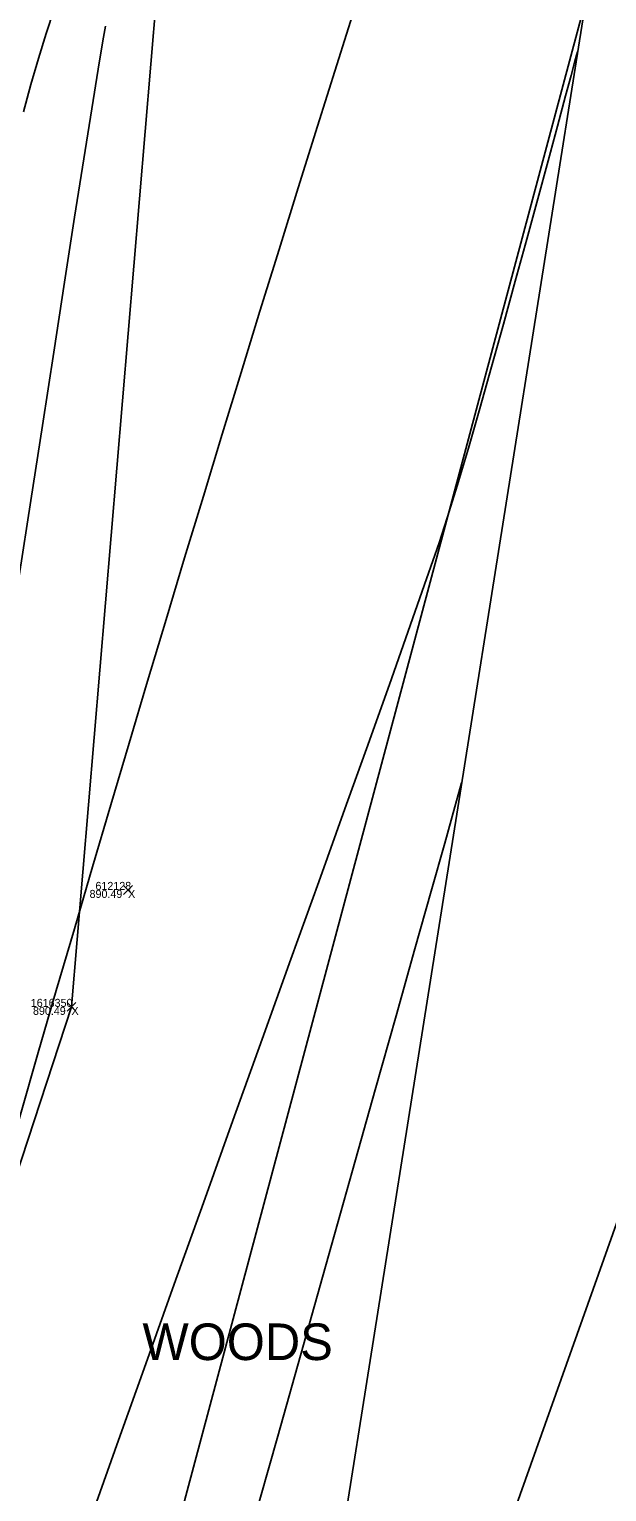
# Model space of a CAD drawing. Extents: x 1957117 to 1971063, y 701601 to 715861.
# Drawn here: x 1963440.3 to 1963465.5, y 706502.8 to 706566.8 of the extents above; entities that cross this region are included whole.
import ezdxf

# ---------------------------------------------------------------- set-up
doc = ezdxf.new("R2010")
doc.units = 0
for name, color, linetype in [('AP_X_Lights', 7, 'Continuous'), ('DT_X_Break_Line', 7, 'Continuous'), ('DT_X_Contour_Major', 7, 'Continuous'), ('DT_X_Contour_Minor', 7, 'Continuous'), ('DT_X_TIN_Hull', 7, 'Continuous'), ('GE_X_CL_20', 7, 'Continuous'), ('HY_X_Water_Edge', 7, 'Continuous'), ('PV_P_Shoulder', 7, 'Continuous'), ('RS_Raster1', 7, 'Continuous'), ('RW_X_Esmt_RR', 7, 'Continuous'), ('SC_Scratch1', 7, 'Continuous'), ('SC_Shading5', 7, 'Continuous'), ('VG_X_Text', 7, 'Continuous')]:
    doc.layers.add(name, color=color, linetype=linetype)

msp = doc.modelspace()

# ---------------------------------------------------------------- linework, layer by layer
at = {"layer": 'AP_X_Lights'}
for p, q in [((1963444.415, 706528.933), (1963444.803, 706529.323)), ((1963444.415, 706529.323), (1963444.803, 706528.933)), ((1963441.942, 706523.819), (1963442.33, 706524.209)), ((1963441.942, 706524.209), (1963442.33, 706523.819))]:
    msp.add_line(p, q, dxfattribs=at)
at = {"layer": 'DT_X_Break_Line'}
for points in [[(1963248.355, 705747.376), (1963261.829, 705795.923), (1963267.581, 705840.559), (1963287.153, 705892.264), (1963291.083, 705944.763), (1963301.574, 705996.211), (1963311.528, 706039.027), (1963334.717, 706086.75), (1963331.957, 706106.508), (1963348.786, 706182.796), (1963365.664, 706223.934), (1963373.462, 706281.461), (1963387.853, 706330.217), (1963397.264, 706379.501), (1963407.696, 706427.592), (1963426.755, 706477.16), (1963442.136, 706524.014), (1963446.007, 706569.971), (1963489.391, 706666.839), (1963500.526, 706701.536)], [(1963509.92, 706697.686), (1963502.832, 706666.547), (1963464.625, 706568.104), (1963439.113, 706472.593), (1963428.782, 706425.675), (1963415.739, 706378.185), (1963398.991, 706327.191), (1963392.393, 706279.173), (1963377.9, 706227.719), (1963369.87, 706175.335), (1963345.874, 706098.69), (1963341.112, 706081.071), (1963328.328, 706036.261), (1963311.276, 705989.111), (1963300.503, 705940.076), (1963293.199, 705890.767), (1963276.592, 705844.792), (1963268.336, 705791.927), (1963260.722, 705745.719)], [(1963274.602, 705735.973), (1963292.982, 705784.032), (1963302.841, 705839.645), (1963309.732, 705887.345), (1963317.684, 705934.969), (1963334.587, 705978.262), (1963333.365, 706039.768), (1963361.138, 706084.843), (1963357.365, 706105.535), (1963378.943, 706178.629), (1963396.437, 706235.152), (1963403.946, 706276.884), (1963413.88, 706328.936), (1963427.392, 706367.127), (1963440.399, 706419.945), (1963448.239, 706464.72), (1963530.121, 706695.075)]]:
    msp.add_lwpolyline(points, dxfattribs=at)
at = {"layer": 'DT_X_Contour_Major'}
for points in [[(1963443.626, 706566.894), (1963443.505, 706566.248), (1963443.298, 706565.017), (1963443.017, 706563.274), (1963442.671, 706561.091), (1963442.273, 706558.542), (1963441.831, 706555.7), (1963441.358, 706552.638), (1963440.864, 706549.43), (1963440.359, 706546.148), (1963439.854, 706542.865)], [(1963443.626, 706566.894), (1963443.505, 706566.248), (1963443.298, 706565.017), (1963443.017, 706563.274), (1963442.671, 706561.091), (1963442.273, 706558.542), (1963441.831, 706555.7), (1963441.358, 706552.638), (1963440.864, 706549.43), (1963440.359, 706546.148), (1963439.854, 706542.865)], [(1963464.255, 706565.77), (1963464.215, 706565.628), (1963464.127, 706565.308), (1963463.973, 706564.743), (1963463.73, 706563.847), (1963463.373, 706562.524), (1963462.966, 706561.013), (1963462.518, 706559.352), (1963462.038, 706557.581), (1963461.535, 706555.739), (1963461.018, 706553.865), (1963460.498, 706551.999), (1963459.982, 706550.18), (1963459.481, 706548.446), (1963459.004, 706546.837), (1963458.559, 706545.393), (1963458.199, 706544.301), (1963457.659, 706542.731), (1963456.959, 706540.733), (1963456.118, 706538.358), (1963455.155, 706535.657), (1963454.089, 706532.68), (1963452.94, 706529.479), (1963451.727, 706526.105), (1963450.47, 706522.608), (1963449.187, 706519.039), (1963447.898, 706515.449), (1963446.622, 706511.889), (1963445.379, 706508.41), (1963444.188, 706505.063), (1963443.068, 706501.898)], [(1963464.255, 706565.77), (1963464.215, 706565.628), (1963464.127, 706565.308), (1963463.973, 706564.743), (1963463.73, 706563.847), (1963463.373, 706562.524), (1963462.966, 706561.013), (1963462.518, 706559.352), (1963462.038, 706557.581), (1963461.535, 706555.739), (1963461.018, 706553.865), (1963460.498, 706551.999), (1963459.982, 706550.18), (1963459.481, 706548.446), (1963459.004, 706546.837), (1963458.559, 706545.393), (1963458.199, 706544.301), (1963457.659, 706542.731), (1963456.959, 706540.733), (1963456.118, 706538.358), (1963455.155, 706535.657), (1963454.089, 706532.68), (1963452.94, 706529.479), (1963451.727, 706526.105), (1963450.47, 706522.608), (1963449.187, 706519.039), (1963447.898, 706515.449), (1963446.622, 706511.889), (1963445.379, 706508.41), (1963444.188, 706505.063), (1963443.068, 706501.898)]]:
    msp.add_lwpolyline(points, dxfattribs=at)
at = {"layer": 'DT_X_Contour_Minor'}
for points in [[(1963441.378, 706567.633), (1963441.031, 706566.57), (1963440.692, 706565.483), (1963440.36, 706564.349), (1963440.037, 706563.146)], [(1963441.378, 706567.633), (1963441.031, 706566.57), (1963440.692, 706565.483), (1963440.36, 706564.349), (1963440.037, 706563.146)], [(1963450.01, 706501.191), (1963451.147, 706505.236), (1963452.271, 706509.235), (1963453.367, 706513.129), (1963454.418, 706516.864), (1963455.409, 706520.383), (1963456.324, 706523.629), (1963457.146, 706526.547), (1963457.86, 706529.079), (1963458.449, 706531.17), (1963458.897, 706532.763), (1963459.188, 706533.803)], [(1963450.01, 706501.191), (1963451.147, 706505.236), (1963452.271, 706509.235), (1963453.367, 706513.129), (1963454.418, 706516.864), (1963455.409, 706520.383), (1963456.324, 706523.629), (1963457.146, 706526.547), (1963457.86, 706529.079), (1963458.449, 706531.17), (1963458.897, 706532.763), (1963459.188, 706533.803)]]:
    msp.add_lwpolyline(points, dxfattribs=at)
at = {"layer": 'DT_X_TIN_Hull'}
msp.add_lwpolyline([(1963448.239, 706464.72), (1963464.625, 706568.104), (1963502.832, 706666.547), (1963530.121, 706695.075), (1963533.795, 706702.43), (1963556.636, 706749.586), (1963563.372, 706770.928), (1963570.893, 706779.557), (1963575.239, 706782.346), (1963581.125, 706788.667), (1963582.808, 706790.487), (1963584.551, 706791.637), (1963586.243, 706793.719), (1963598.707, 706804.399), (1963600.434, 706806.715), (1963607.929, 706812.91), (1963609.929, 706815.777)], dxfattribs=at)
at = {"layer": 'GE_X_CL_20'}
msp.add_arc((1965275.353, 705991.399), 1909.859, 144.852303, 166.495347, dxfattribs=at)
at = {"layer": 'HY_X_Water_Edge'}
msp.add_spline([(1963191.723, 701994.048), (1963062.047, 702441.167), (1962863.491, 703169.356), (1962827.53, 703438.691), (1962823.213, 703537.412), (1962817.962, 703593.874), (1962817.97, 703697.316), (1962828.582, 703804.235), (1962836.461, 703844.734), (1962850.687, 703896.004), (1962867.251, 703938.846), (1962873.848, 703992.355), (1962884.135, 704091.371), (1962891.241, 704140.854), (1962897.382, 704180.529), (1962905.467, 704230.979), (1962943.949, 704328.022), (1962948.537, 704378.842), (1962964.114, 704426.264), (1963004.885, 704570.73), (1963042.054, 704716.522), (1963062.038, 704814.417), (1963072.171, 704860.237), (1963090.023, 704956.798), (1963107.066, 705031.783), (1963133.773, 705105.742), (1963148.685, 705206.74), (1963175.48, 705301.059), (1963191.635, 705353.417), (1963210.988, 705447.286), (1963219.532, 705497.27), (1963230.124, 705549.475), (1963251.052, 705591.159), (1963275.289, 705693.429), (1963292.982, 705784.032), (1963302.841, 705839.645), (1963335.126, 705936.766), (1963359.752, 706046.75), (1963389.133, 706177.299), (1963417.827, 706273.456), (1963475.868, 706451.902), (1963533.782, 706640.53), (1963553.86, 706696.984), (1963580.184, 706715.425), (1963609.172, 706718.73), (1963617.062, 706714.691), (1963619.447, 706694.678), (1963564.282, 706533.07), (1963531.853, 706395.229), (1963434.4, 706006.96), (1963354.09, 705679.186), (1963237.513, 705206.07), (1963167.369, 704892.962), (1963059.145, 704434.176), (1962907.914, 703908.742), (1962877.458, 703703.326), (1962898.357, 703412.121), (1962942.65, 703052.267), (1963048.963, 702674.866), (1963191.468, 702189.666), (1963245.396, 702019.832)], degree=3, dxfattribs=at)
at = {"layer": 'RW_X_Esmt_RR'}
for radius, start in [(1879.859, 144.852303), (1927.859, 154.889891)]:
    msp.add_arc((1965275.353, 705991.399), radius, start, 166.495347, dxfattribs=at)
at = {"layer": 'SC_Shading5'}
for points in [[(1963026.912, 704294.121), (1963138.818, 704737.794), (1963251.679, 705213.963), (1963374.306, 705730.111), (1963454.783, 706045.593), (1963517.244, 706296.713), (1963562.763, 706479.256), (1963580.13, 706553.799), (1963589.678, 706586.994)], [(1963609.915, 706579.703), (1963587.283, 706499.153), (1963552.056, 706354.005), (1963480.911, 706069.234), (1963357.401, 705576.869), (1963272.751, 705226.931), (1963210.247, 704956.481), (1963044.97, 704288.881)]]:
    msp.add_spline(points, degree=3, dxfattribs=at)

# ---------------------------------------------------------------- texts
at = {"layer": 'PV_P_Shoulder'}
for p in [(1963442.925, 706528.778), (1963440.452, 706523.664)]:
    msp.add_text('890.49', height=0.35, dxfattribs=at).set_placement(p)
at = {"layer": 'RS_Raster1'}
for s, p in [('612128', (1963443.182, 706529.128)), ('1616350', (1963440.356, 706524.014))]:
    msp.add_text(s, height=0.35, dxfattribs=at).set_placement(p)
at = {"layer": 'SC_Scratch1'}
for p in [(1963444.609, 706528.778), (1963442.136, 706523.664)]:
    msp.add_text('X', height=0.35, dxfattribs=at).set_placement(p)
at = {"layer": 'VG_X_Text'}
msp.add_text('WOODS', height=1.6, dxfattribs=at).set_placement((1963445.239, 706508.57))

doc.saveas('drawing.dxf')
